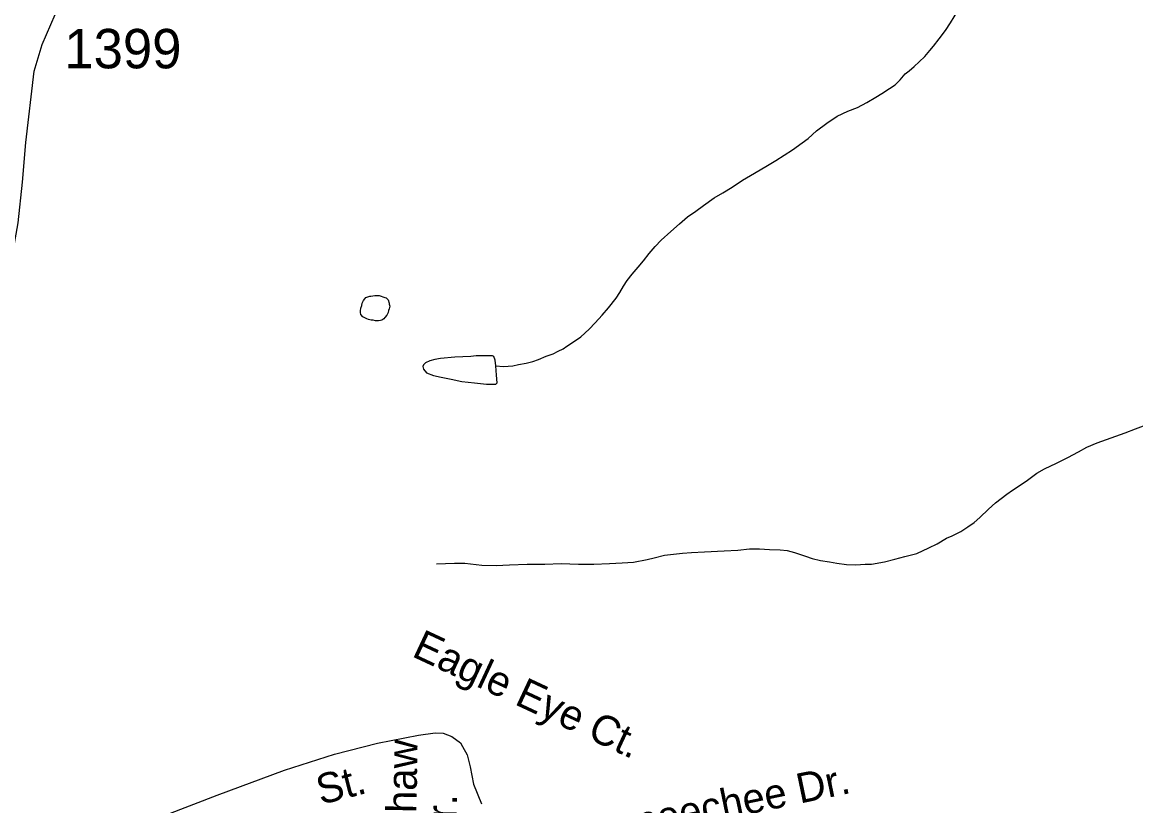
# Model space of a CAD drawing. Extents: x 2001466 to 2224147, y 644118 to 847247.
# Drawn here: x 2058752 to 2062288, y 674300 to 676786 of the extents above; entities that cross this region are included whole.
import ezdxf

# ---------------------------------------------------------------- set-up
doc = ezdxf.new("R2010")
doc.units = 0
for name, color, linetype in [('Exist Hydrographic Misc Water Feature', 7, 'Continuous'), ('Exist Road Non-System Type 51', 7, 'Continuous'), ('Exist Road Non-System Type 51 Label', 7, 'Continuous'), ('Exist Road Secondary Type 51 Attributed', 7, 'Continuous'), ('Exist Road Secondary Type 51 Number Label', 7, 'Continuous')]:
    doc.layers.add(name, color=color, linetype=linetype)

msp = doc.modelspace()

# ---------------------------------------------------------------- linework, layer by layer
at = {"layer": 'Exist Hydrographic Misc Water Feature'}
for points in [[(2060255.9, 675695.7), (2060279.7, 675693.7), (2060309.4, 675696.1), (2060327.4, 675699.8), (2060351.6, 675703.9), (2060373.4, 675709.9), (2060391.4, 675716.1), (2060415.2, 675726.3), (2060437.4, 675734.3), (2060453.6, 675742), (2060469.3, 675750.1), (2060481.2, 675758.1), (2060505.2, 675774.3), (2060525.5, 675788.3), (2060551.6, 675812.3), (2060571.1, 675832.4), (2060593.4, 675856.2), (2060613.5, 675880.4), (2060637.3, 675910.4), (2060649.2, 675928.5), (2060661.1, 675948.6), (2060673, 675966.3), (2060689, 675986.5), (2060707.2, 676008.5), (2060724.8, 676028.6), (2060742.9, 676052.6), (2060761.1, 676074.6), (2060781, 676094.7), (2060810.8, 676122.6), (2060838.6, 676146.8), (2060864.7, 676168.8), (2060890.7, 676186.8), (2060914.5, 676205), (2060948.8, 676229.1), (2060976.4, 676245.1), (2061006.2, 676263), (2061038.4, 676285.2), (2061076.5, 676307), (2061118.3, 676331.1), (2061144.4, 676347.4), (2061198.1, 676381.5), (2061228.2, 676403.3), (2061247.9, 676417.4), (2061274, 676441.3), (2061306.2, 676465.7), (2061340, 676487.7), (2061373.6, 676503.7), (2061404.2, 676515.7), (2061434.1, 676531.9), (2061461.8, 676548), (2061481.7, 676560), (2061505.9, 676575.8), (2061523.7, 676588.1), (2061539.5, 676603.9), (2061555.7, 676622.1), (2061567.6, 676632.1), (2061583.6, 676645.9), (2061599.6, 676660.1), (2061617.8, 676678), (2061633.6, 676696.3), (2061645.7, 676709.9), (2061663.4, 676734), (2061683.3, 676760.1), (2061699.2, 676784.1), (2061723, 676822.3)], [(2059877.2, 675839.1), (2059873.5, 675838.9), (2059865.7, 675840.9), (2059859.3, 675841), (2059851.1, 675843.1), (2059845.6, 675845.1), (2059841.5, 675846.9), (2059837.2, 675848.8), (2059833.3, 675851), (2059827.3, 675858.8), (2059825.5, 675864.8), (2059825.5, 675870.8), (2059827.3, 675879.1), (2059829.6, 675886.9), (2059831.2, 675895.1), (2059833.7, 675898.8), (2059835.1, 675903), (2059839.2, 675908.9), (2059843.1, 675912.8), (2059849.1, 675915.1), (2059855.4, 675917), (2059859.1, 675916.9), (2059871, 675919.1), (2059879, 675919.1), (2059885.4, 675919), (2059891.5, 675917.2), (2059897, 675915.1), (2059903.2, 675913), (2059907.1, 675911.2), (2059913.2, 675905), (2059917.1, 675895.1), (2059917.3, 675891), (2059919.4, 675885), (2059917.1, 675877.2), (2059915.3, 675871), (2059913.4, 675865.2), (2059909.6, 675856.9), (2059903.6, 675848.9), (2059899.5, 675845.1), (2059893.4, 675841.1), (2059889.7, 675839.2), (2059883.1, 675839), (2059877.2, 675839.1)], [(2060255.9, 675695.7), (2060253.8, 675713.9), (2060249.3, 675725.9), (2060245.4, 675727.7), (2060215.7, 675727.7), (2060193.6, 675727.8), (2060175.9, 675725.7), (2060125.7, 675723.5), (2060079.5, 675719.6), (2060061.5, 675715.4), (2060045.5, 675711.4), (2060031.8, 675705.3), (2060025.6, 675699.4), (2060023.4, 675693.2), (2060025.4, 675685.2), (2060035.9, 675673.5), (2060057.8, 675665.3), (2060082, 675659.6), (2060113.6, 675653.6), (2060147.6, 675645.6), (2060187.8, 675641.5), (2060225.7, 675637.8), (2060255.5, 675637.7), (2060259.6, 675641.6), (2060257.7, 675665.8), (2060255.9, 675695.7)], [(2060067, 675067.7), (2060124.7, 675069.4), (2060157.1, 675069.8), (2060210.8, 675063.7), (2060256.9, 675062), (2060298.9, 675064.1), (2060354.9, 675066.2), (2060410.7, 675066.3), (2060462.8, 675068.1), (2060518.6, 675066.5), (2060566.7, 675066.5), (2060616.8, 675068.7), (2060656.6, 675070.7), (2060692.6, 675072.6), (2060736.5, 675080.9), (2060758.9, 675086.9), (2060790.7, 675095), (2060810.6, 675096.9), (2060848.7, 675100.9), (2060876.6, 675103.1), (2060918.6, 675105.2), (2060980.5, 675109.2), (2061024.2, 675111.1), (2061060.7, 675115.4), (2061092.5, 675115.4), (2061124.5, 675113.4), (2061158.5, 675111.5), (2061180.5, 675109.8), (2061204.5, 675103.7), (2061238.7, 675091.6), (2061260.2, 675083.9), (2061286.5, 675077.9), (2061314.8, 675074), (2061338.8, 675070), (2061368.7, 675065.8), (2061398.4, 675064.1), (2061428.6, 675066.1), (2061448.7, 675066.3), (2061490.3, 675074.2), (2061522.7, 675082.2), (2061554.7, 675090.4), (2061592.4, 675100.5), (2061630.4, 675118.2), (2061656.6, 675130.5), (2061686.3, 675148.7), (2061704.2, 675156.5), (2061732.1, 675170.5), (2061754.4, 675184.6), (2061774.1, 675198.6), (2061792.1, 675214.6), (2061819.8, 675240.8), (2061842.4, 675260.9), (2061878.1, 675288.7), (2061895.7, 675301.1), (2061920.1, 675316.8), (2061944.1, 675333.1), (2061973.6, 675355), (2061997.6, 675369.2), (2062035.9, 675387.3), (2062071.6, 675405), (2062105.7, 675423.4), (2062131.9, 675437.3), (2062165.5, 675451.2), (2062209.6, 675467.7), (2062253.9, 675483.6), (2062287.3, 675495.6), (2062329.6, 675511.5)]]:
    msp.add_lwpolyline(points, dxfattribs=at)
at = {"layer": 'Exist Road Non-System Type 51'}
msp.add_lwpolyline([(2058621.6, 674055.9), (2058935.2, 674168), (2059209.2, 674270.4), (2059370.5, 674333.1), (2059584.1, 674412.8), (2059743.2, 674463.6), (2059879.9, 674498.8), (2060010.4, 674524.1), (2060062.5, 674531.1), (2060088.5, 674530.5), (2060116.3, 674520), (2060143.9, 674499.4), (2060149.7, 674487.3), (2060165.1, 674461), (2060174.3, 674422.8), (2060185.2, 674368.6), (2060210, 674306.1)], dxfattribs=at)
at = {"layer": 'Exist Road Secondary Type 51 Attributed'}
msp.add_lwpolyline([(2058183.1, 675136.2), (2058261.4, 675239.4), (2058354.7, 675369), (2058425.3, 675480.2), (2058576.8, 675760.7), (2058663.9, 675907.3), (2058689.7, 675958.9), (2058720.7, 676048), (2058739.2, 676149.4), (2058752.7, 676278.4), (2058763.1, 676404.4), (2058789.5, 676631.1), (2058814.7, 676715.3), (2058856.8, 676810.5), (2058933.5, 676957.4), (2058987.6, 677043.4), (2059037.9, 677104.2), (2059127.9, 677195.2), (2059220, 677278.1)], dxfattribs=at)

# ---------------------------------------------------------------- texts
at = {"layer": 'Exist Road Non-System Type 51 Label'}
for s, rotation, p in [('Eagle Eye Ct.', 334.9739, (2059985.4, 674775.4)), ('Sippihaw', 88.9952, (2059998.2, 673993.7)), (' St.', 14.4473, (2059665.5, 674293.5)), ('Occoneechee Dr.', 11.7732, (2060419, 674139.2)), ('Dr.', 88.9952, (2060129.2, 674166.7))]:
    msp.add_text(s, height=95, rotation=rotation, dxfattribs=at).set_placement(p)
at = {"layer": 'Exist Road Secondary Type 51 Number Label'}
msp.add_text('1399', height=125, dxfattribs=at).set_placement((2058885.5, 676640))

doc.saveas('drawing.dxf')
